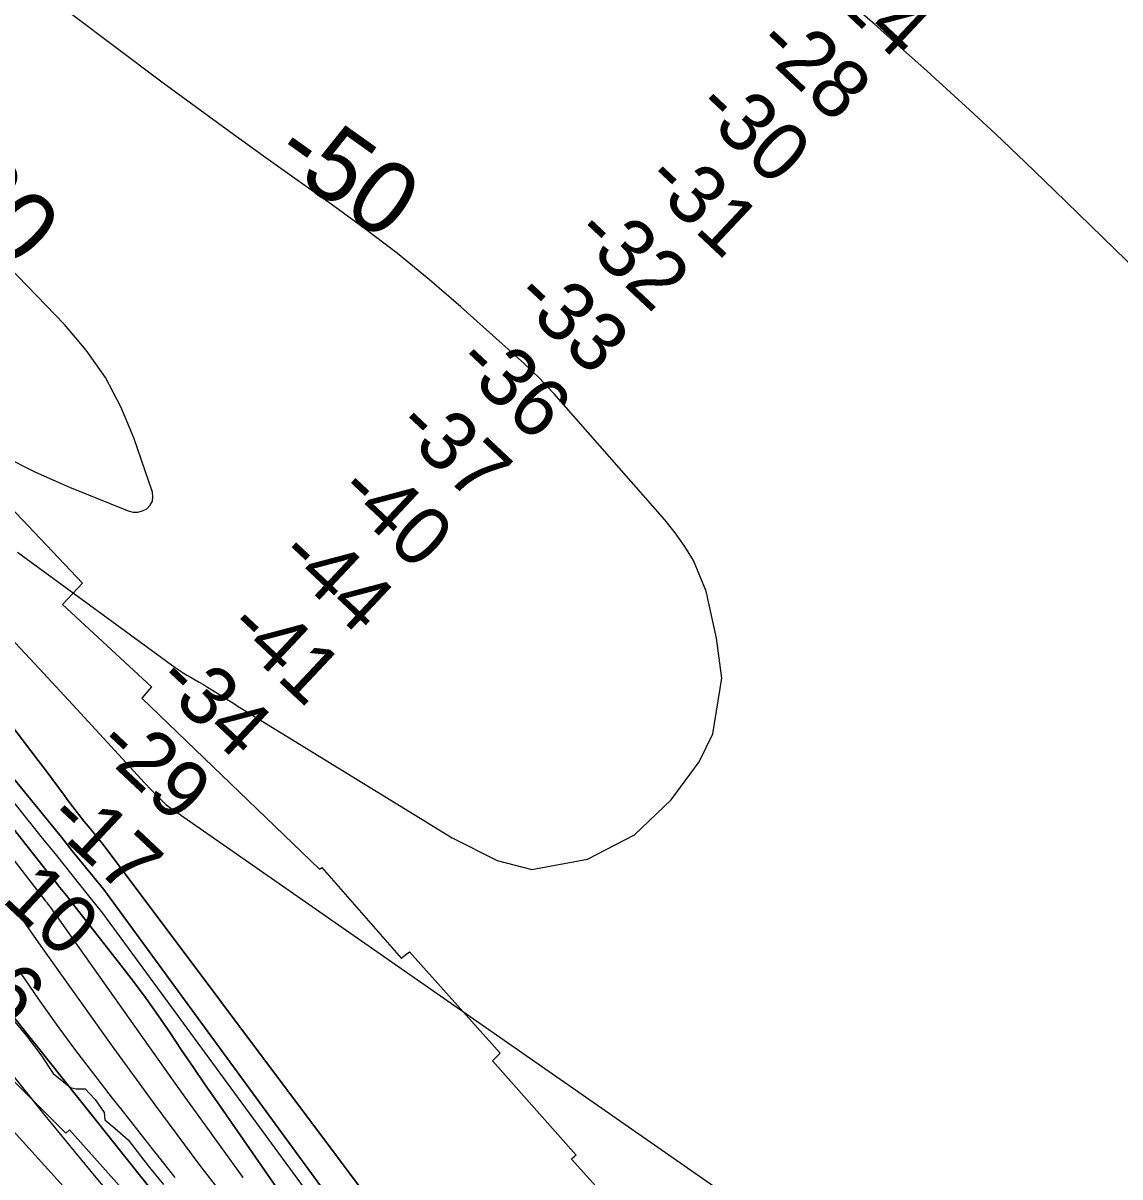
# Model space of a CAD drawing. Extents: x 3180038 to 3217926, y 922069 to 947485.
# Drawn here: x 3195944 to 3197198, y 943214 to 944532 of the extents above; entities that cross this region are included whole.
import ezdxf

# ---------------------------------------------------------------- set-up
doc = ezdxf.new("R2010")
doc.units = 0
for name, color, linetype in [('V-CHAN-NAID', 7, 'Continuous'), ('V-RIVR-EDGE', 7, 'Continuous'), ('V-RIVR-RANG', 7, 'Continuous'), ('V-RRAP-RVMT', 7, 'Continuous'), ('V-TOPO-DPTH', 7, 'Continuous'), ('V-TOPO-MAJR', 7, 'Continuous'), ('V-TOPO-MAJR-IDEN', 7, 'Continuous'), ('V-TOPO-MINR', 7, 'Continuous'), ('V-TOPO-MINR-IDEN', 7, 'Continuous'), ('V-TOPO-WATR', 7, 'Continuous')]:
    doc.layers.add(name, color=color, linetype=linetype)

msp = doc.modelspace()

# ---------------------------------------------------------------- linework, layer by layer
at = {"layer": 'V-RIVR-EDGE'}
msp.add_lwpolyline([(3195930.5, 943396), (3195948.6, 943374.7), (3195965.1, 943352.3), (3195978.5, 943332.1), (3195998.2, 943315.9), (3196004.9, 943314.4), (3196015.3, 943314.3), (3196026.7, 943302.4), (3196037, 943287.3), (3196037.5, 943279), (3196048.9, 943269.6), (3196064.4, 943256.1), (3196088.7, 943224.4), (3196104.8, 943205.2)], dxfattribs=at)
at = {"layer": 'V-RRAP-RVMT'}
for p, q in [((3195922.5, 943986.8), (3196011.9, 943892.3)), ((3196011.9, 943892.3), (3195989.3, 943867.9)), ((3195989.3, 943867.9), (3196091.1, 943773.8)), ((3196091.1, 943773.8), (3196079.8, 943760.9)), ((3196079.8, 943760.9), (3196283.1, 943565.4)), ((3196283.1, 943565.4), (3196285.7, 943567.3)), ((3196285.7, 943567.3), (3196376.5, 943463.9)), ((3196376.5, 943463.9), (3196385.8, 943471.1)), ((3196385.8, 943471.1), (3196489.5, 943355)), ((3195993.1, 943263.7), (3195900.5, 943355.9)), ((3196489.5, 943355), (3196480.8, 943346.4)), ((3196480.8, 943346.4), (3196576.3, 943238.5)), ((3195997.2, 943267.7), (3195993.1, 943263.7)), ((3196069.9, 943185.9), (3195997.2, 943267.7)), ((3196576.3, 943238.5), (3196571.2, 943234.2)), ((3196571.2, 943234.2), (3196667.8, 943126.9))]:
    msp.add_line(p, q, dxfattribs=at)
at = {"layer": 'V-TOPO-DPTH'}
for points in [[(3198556.3, 943015.4), (3198493, 942956.9), (3198491.5, 942958.7), (3198468.2, 942985.7), (3198444.6, 943012.4), (3198420.5, 943038.6), (3198396, 943064.5), (3197853.3, 943628.2), (3197829.2, 943653), (3197805, 943677.5), (3197780.5, 943701.9), (3197755.9, 943726.1), (3197123.4, 944340.7), (3197089.7, 944373.2), (3197055.7, 944405.4), (3197021.4, 944437.2), (3196986.8, 944468.9), (3196977.4, 944477.4), (3196947.2, 944504.4), (3196916.9, 944531.1), (3196886.2, 944557.5)], [(3199058.4, 941921.6), (3198576.2, 942844.4), (3198556.4, 942873.9), (3198535.7, 942902.9), (3198514, 942931.1), (3198491.5, 942958.7), (3198468.2, 942985.7), (3198444.6, 943012.4), (3198420.5, 943038.6), (3198396, 943064.5), (3197853.3, 943628.2), (3197829.2, 943653), (3197805, 943677.5), (3197780.5, 943701.9), (3197755.9, 943726.1), (3197123.4, 944340.7), (3197089.7, 944373.2), (3197055.7, 944405.4), (3197021.4, 944437.2), (3196986.8, 944468.9), (3196977.4, 944477.4), (3196947.2, 944504.4), (3196916.9, 944531.1), (3196886.2, 944557.5)], [(3195785.7, 943920.3), (3195961.5, 943689.4), (3195969.2, 943679.2), (3195976.9, 943669), (3195984.5, 943658.8), (3195992.1, 943648.5), (3195994.7, 943645), (3196001.1, 943636.5), (3196007.5, 943628.2), (3196014.1, 943619.9), (3196020.7, 943611.7), (3196030.2, 943600.2), (3196032.2, 943597.8), (3196034.2, 943595.4), (3196036.2, 943593), (3196038.1, 943590.6), (3196698, 942710.3)], [(3196698, 942710.3), (3196038.1, 943590.6), (3196036.2, 943593), (3196034.2, 943595.4), (3196032.2, 943597.8), (3196030.2, 943600.2), (3196020.7, 943611.7), (3196014.1, 943619.9), (3196007.5, 943628.2), (3196001.1, 943636.5), (3195994.7, 943645), (3195992.1, 943648.5), (3195984.5, 943658.8), (3195976.9, 943669), (3195969.2, 943679.2), (3195961.5, 943689.4), (3195785.7, 943920.3)], [(3195919.4, 943840.8), (3195962.5, 943794.7), (3196005.4, 943748.4), (3196074.8, 943672.9), (3196082.9, 943664.2), (3196091, 943655.6), (3196099.3, 943647.2), (3196107.6, 943638.8), (3197098.9, 942949.1)], [(3195919.4, 943840.8), (3195962.5, 943794.7), (3196005.4, 943748.4), (3196074.8, 943672.9), (3196082.9, 943664.2), (3196091, 943655.6), (3196099.3, 943647.2), (3196107.6, 943638.8), (3197098.9, 942949.1)], [(3196246.7, 943183.2), (3196165.9, 943299.5), (3196152.4, 943319.1), (3196138.8, 943338.9), (3196125.4, 943358.7), (3196112.1, 943378.5), (3196098.6, 943398.2), (3196084.8, 943417.7), (3196070.5, 943436.9), (3196055.9, 943455.9), (3196001, 943525.8), (3195993.6, 943535.2), (3195986.2, 943544.5), (3195978.8, 943553.9), (3195971.4, 943563.3), (3195845.7, 943722.4)], [(3196246.7, 943183.2), (3196165.9, 943299.5), (3196152.4, 943319.1), (3196138.8, 943338.9), (3196125.4, 943358.7), (3196112.1, 943378.5), (3196098.6, 943398.2), (3196084.8, 943417.7), (3196070.5, 943436.9), (3196055.9, 943455.9), (3196001, 943525.8), (3195993.6, 943535.2), (3195986.2, 943544.5), (3195978.8, 943553.9), (3195971.4, 943563.3), (3195845.7, 943722.4)], [(3195934.1, 943668.1), (3195987.9, 943601.8), (3196000, 943586.9), (3196012.1, 943572), (3196024.2, 943557.1), (3196036.3, 943542.2), (3196533, 942863.4)], [(3196533, 942863.4), (3196036.3, 943542.2), (3196024.2, 943557.1), (3196012.1, 943572), (3196000, 943586.9), (3195987.9, 943601.8), (3195934.1, 943668.1)], [(3195937.5, 943516.8), (3195946.9, 943502.7), (3195956.5, 943488.7), (3195966.2, 943474.8), (3196044.8, 943364.6), (3196094.6, 943296.2), (3196145.2, 943228.3), (3196196.9, 943161.4)], [(3195937.5, 943516.8), (3195946.9, 943502.7), (3195956.5, 943488.7), (3195966.2, 943474.8), (3196044.8, 943364.6), (3196094.6, 943296.2), (3196145.2, 943228.3), (3196196.9, 943161.4)], [(3196114.2, 943169.8), (3195900.5, 943437.5)]]:
    msp.add_lwpolyline(points, dxfattribs=at)
at = {"layer": 'V-TOPO-MAJR'}
msp.add_lwpolyline([(3195937.7, 943927.6), (3196118.1, 943795.8), (3196122.5, 943792.7), (3196127, 943789.8), (3196131.5, 943787), (3196136.2, 943784.3), (3196140.9, 943781.7), (3196145.5, 943779), (3196150.2, 943776.3), (3196154.8, 943773.5), (3196173.5, 943761.9), (3196179.1, 943758.4), (3196184.7, 943754.9), (3196190.2, 943751.3), (3196195.7, 943747.7), (3196434.5, 943601.2), (3196486.1, 943575.2), (3196525.8, 943565.2), (3196589.5, 943577), (3196643.2, 943604.8), (3196685, 943644.5), (3196716.9, 943688.2), (3196732.8, 943720), (3196742.9, 943783.6), (3196737, 943829.4), (3196725.1, 943883.1), (3196710.7, 943918), (3196700.8, 943934.2), (3196689.6, 943949.6), (3196677.6, 943964.4), (3196551.1, 944108.5), (3196543, 944117.4), (3196534.8, 944126.1), (3196526.1, 944134.5), (3196517.3, 944142.7), (3196444.4, 944207.9), (3196408.6, 944238.8), (3196372.1, 944268.8), (3196334.5, 944297.5), (3196296.2, 944325.4), (3196257.5, 944352.7), (3196218.9, 944380.2), (3196180.5, 944407.9), (3196142.3, 944435.8), (3196101.3, 944465.8), (3196050.4, 944503.7), (3195999.7, 944542.1)], dxfattribs=at)
at = {"layer": 'V-TOPO-MINR'}
for points in [[(3199058.4, 941921.6), (3198576.2, 942844.4), (3198556.4, 942873.9), (3198535.7, 942902.9), (3198514, 942931.1), (3198491.5, 942958.7), (3198468.2, 942985.7), (3198444.6, 943012.4), (3198420.5, 943038.6), (3198396, 943064.5), (3197853.3, 943628.2), (3197829.2, 943653), (3197805, 943677.5), (3197780.5, 943701.9), (3197755.9, 943726.1), (3197123.4, 944340.7), (3197089.7, 944373.2), (3197055.7, 944405.4), (3197021.4, 944437.2), (3196986.8, 944468.9), (3196977.4, 944477.4), (3196947.2, 944504.4), (3196916.9, 944531.1), (3196886.2, 944557.5)], [(3195920.7, 944037.9), (3195958.5, 944019.2), (3195997.1, 944002), (3196064.2, 943974.8), (3196069.8, 943973.5), (3196075.3, 943973.3), (3196080.6, 943974.8), (3196085.8, 943977.3), (3196089.5, 943981.4), (3196092, 943985.8), (3196092.6, 943990.8), (3196091.9, 943996.3), (3196070.8, 944058.2), (3196056, 944093.6), (3196038.3, 944127.3), (3196016.4, 944158.4), (3195991.6, 944187.7), (3195682.9, 944506.8)], [(3195785.7, 943920.3), (3195961.5, 943689.4), (3195969.2, 943679.2), (3195976.9, 943669), (3195984.5, 943658.8), (3195992.1, 943648.5), (3195994.7, 943645), (3196001.1, 943636.5), (3196007.5, 943628.2), (3196014.1, 943619.9), (3196020.7, 943611.7), (3196030.2, 943600.2), (3196032.2, 943597.8), (3196034.2, 943595.4), (3196036.2, 943593), (3196038.1, 943590.6), (3196698, 942710.3)], [(3195738.4, 943828), (3195969.9, 943529), (3195970.3, 943528.5), (3195971, 943527.6), (3195971.4, 943527.1), (3195974.4, 943523.1), (3195976.5, 943520.2), (3195978.6, 943517.2), (3195979.3, 943516.2), (3196122.2, 943314.4), (3196195.4, 943213.3)], [(3195919.4, 943840.8), (3195962.5, 943794.7), (3196005.4, 943748.4), (3196074.8, 943672.9), (3196082.9, 943664.2), (3196091, 943655.6), (3196099.3, 943647.2), (3196107.6, 943638.8), (3197098.9, 942949.1)], [(3195845.7, 943722.4), (3195971.4, 943563.3), (3195978.8, 943553.9), (3195986.2, 943544.5), (3195993.6, 943535.2), (3196001, 943525.8), (3196055.9, 943455.9), (3196070.5, 943436.9), (3196084.8, 943417.7), (3196098.6, 943398.2), (3196112.1, 943378.5), (3196125.4, 943358.7), (3196138.8, 943338.9), (3196152.4, 943319.1), (3196165.9, 943299.5), (3196246.7, 943183.2)], [(3195890.2, 943695.7), (3195964.6, 943602.9), (3195982.2, 943580.9), (3195999.8, 943558.9), (3196017.4, 943537), (3196035, 943515), (3196530.7, 942839.4)], [(3195934.1, 943668.1), (3195987.9, 943601.8), (3196000, 943586.9), (3196012.1, 943572), (3196024.2, 943557.1), (3196036.3, 943542.2), (3196533, 942863.4)], [(3195941.4, 943446.3), (3195961.5, 943417.2), (3195982.1, 943388.4), (3196003.1, 943359.8), (3196024.5, 943331.6), (3196046.1, 943303.6), (3196059.9, 943286.1), (3196088.8, 943249.5), (3196117.8, 943213.1)], [(3195900.5, 943437.5), (3196114.2, 943169.8)], [(3195832.5, 943376.9), (3196025.6, 943163.7)], [(3195898, 943372.4), (3195967.6, 943285.9), (3196020, 943221.8), (3196073, 943158.3)]]:
    msp.add_lwpolyline(points, dxfattribs=at)
at = {"layer": 'V-TOPO-WATR'}
msp.add_lwpolyline([(3195937.5, 943516.8), (3195946.9, 943502.7), (3195956.5, 943488.7), (3195966.2, 943474.8), (3196044.8, 943364.6), (3196094.6, 943296.2), (3196145.2, 943228.3), (3196196.9, 943161.4)], dxfattribs=at)

# ---------------------------------------------------------------- texts
at = {"layer": 'V-CHAN-NAID'}
msp.add_text('POINT (316.0)', height=100, rotation=47.917, dxfattribs=at).set_placement((3195407.6, 944451.6))
at = {"layer": 'V-RIVR-RANG'}
for s, p in [('-24', (3196848.3, 944576.8)), ('-28', (3196779.1, 944504.6)), ('-30', (3196709.9, 944432.4)), ('-31', (3196652.1, 944349.5)), ('-32', (3196571.3, 944288.1)), ('-33', (3196502.3, 944215.8)), ('-36', (3196436, 944140.8)), ('-37', (3196367.4, 944068.1)), ('-40', (3196300.9, 943993.4)), ('-44', (3196233.1, 943919.9)), ('-41', (3196174.4, 943837.8)), ('-34', (3196093.1, 943776.9)), ('-29', (3196024.9, 943703.8)), ('-17', (3195968.4, 943619.7)), ('10', (3195918.4, 943529.5)), ('23.6', (3195801.9, 943501.7))]:
    msp.add_text(s, height=67, rotation=316.81, dxfattribs=at).set_placement(p)
at = {"layer": 'V-TOPO-MAJR-IDEN'}
msp.add_text('-50', height=83, rotation=324.5492, dxfattribs=at).set_placement((3196226.9, 944374.5))
at = {"layer": 'V-TOPO-MINR-IDEN'}
msp.add_text('-60', height=83, rotation=314.0584, dxfattribs=at).set_placement((3195821.7, 944363.4))

doc.saveas('drawing.dxf')
